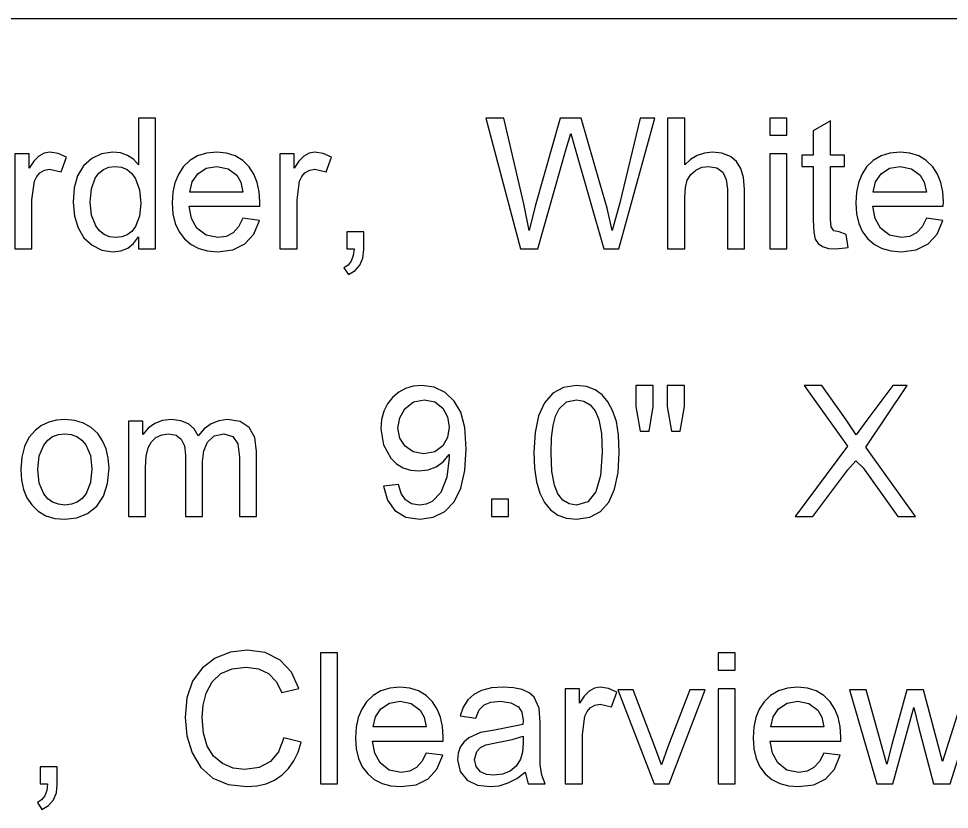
# Model space of a CAD drawing. Extents: x 1001568 to 1002149, y 1840825 to 1841423.
# Drawn here: x 1001940.209 to 1001942.528, y 1841176.498 to 1841178.469 of the extents above; entities that cross this region are included whole.
import ezdxf

# ---------------------------------------------------------------- set-up
doc = ezdxf.new("R2010")
doc.units = 0
doc.layers.add('R_No Plot', color=7, linetype='Continuous')
doc.layers.add('SIGNS', color=7, linetype='Continuous')

msp = doc.modelspace()

# ---------------------------------------------------------------- linework, layer by layer
at = {"layer": 'R_No Plot'}
msp.add_line((1001886.4111, 1841178.4691), (1001982.1327, 1841178.4691), dxfattribs=at)
at = {"layer": 'SIGNS'}
for points in [[(1001940.5079, 1841177.8949), (1001940.5505, 1841177.8949), (1001940.5505, 1841178.2211), (1001940.5079, 1841178.2211), (1001940.5079, 1841178.1047), (1001940.495, 1841178.1183), (1001940.4801, 1841178.1282), (1001940.4628, 1841178.1341), (1001940.4435, 1841178.1361), (1001940.4159, 1841178.1322), (1001940.3914, 1841178.1206), (1001940.3707, 1841178.1019), (1001940.3562, 1841178.0775), (1001940.3475, 1841178.0474), (1001940.3448, 1841178.0117), (1001940.348, 1841177.977), (1001940.3572, 1841177.9473), (1001940.372, 1841177.9228), (1001940.3922, 1841177.9041), (1001940.4166, 1841177.8918), (1001940.4436, 1841177.8878), (1001940.4636, 1841177.8902), (1001940.481, 1841177.8971), (1001940.4957, 1841177.9086), (1001940.5079, 1841177.9248), (1001940.5079, 1841177.8949)], [(1001940.7679, 1841177.9713), (1001940.7573, 1841177.9502), (1001940.7435, 1841177.9353), (1001940.7262, 1841177.9263), (1001940.7057, 1841177.9233), (1001940.676, 1841177.9291), (1001940.6533, 1841177.9469), (1001940.64, 1841177.9709), (1001940.6344, 1841178.0013), (1001940.8102, 1841178.0013), (1001940.8104, 1841178.012), (1001940.8088, 1841178.0376), (1001940.8038, 1841178.0608), (1001940.7955, 1841178.0813), (1001940.7838, 1841178.0995), (1001940.7677, 1841178.1154), (1001940.7489, 1841178.1269), (1001940.7271, 1841178.1337), (1001940.7026, 1841178.1361), (1001940.6772, 1841178.1337), (1001940.6549, 1841178.1267), (1001940.6355, 1841178.1152), (1001940.6191, 1841178.0992), (1001940.6072, 1841178.0808), (1001940.5986, 1841178.0598), (1001940.5935, 1841178.0361), (1001940.5919, 1841178.0099), (1001940.5937, 1841177.9823), (1001940.5994, 1841177.9582), (1001940.6088, 1841177.9372), (1001940.6222, 1841177.9197), (1001940.6388, 1841177.9058), (1001940.658, 1841177.8958), (1001940.68, 1841177.8898), (1001940.7048, 1841177.8878), (1001940.7427, 1841177.8927), (1001940.7727, 1841177.9073), (1001940.7948, 1841177.9317), (1001940.8091, 1841177.9661), (1001940.7679, 1841177.9713)], [(1001942.4706, 1841177.9713), (1001942.4601, 1841177.9502), (1001942.4462, 1841177.9353), (1001942.429, 1841177.9263), (1001942.4084, 1841177.9233), (1001942.3787, 1841177.9291), (1001942.356, 1841177.9469), (1001942.3427, 1841177.9709), (1001942.3372, 1841178.0013), (1001942.5129, 1841178.0013), (1001942.5132, 1841178.012), (1001942.5115, 1841178.0376), (1001942.5065, 1841178.0608), (1001942.4982, 1841178.0813), (1001942.4866, 1841178.0995), (1001942.4705, 1841178.1154), (1001942.4517, 1841178.1269), (1001942.4298, 1841178.1337), (1001942.4054, 1841178.1361), (1001942.38, 1841178.1337), (1001942.3577, 1841178.1267), (1001942.3383, 1841178.1152), (1001942.3219, 1841178.0992), (1001942.3099, 1841178.0808), (1001942.3014, 1841178.0598), (1001942.2963, 1841178.0361), (1001942.2946, 1841178.0099), (1001942.2965, 1841177.9823), (1001942.3022, 1841177.9582), (1001942.3116, 1841177.9372), (1001942.325, 1841177.9197), (1001942.3415, 1841177.9058), (1001942.3608, 1841177.8958), (1001942.3827, 1841177.8898), (1001942.4076, 1841177.8878), (1001942.4455, 1841177.8927), (1001942.4755, 1841177.9073), (1001942.4976, 1841177.9317), (1001942.5118, 1841177.9661), (1001942.4706, 1841177.9713)], [(1001940.3873, 1841178.0118), (1001940.3904, 1841178.0447), (1001940.4, 1841178.0711), (1001940.4089, 1841178.084), (1001940.4202, 1841178.0932), (1001940.4338, 1841178.0987), (1001940.4495, 1841178.1006), (1001940.4655, 1841178.0986), (1001940.4794, 1841178.0928), (1001940.4912, 1841178.0832), (1001940.5007, 1841178.0699), (1001940.5105, 1841178.0424), (1001940.5138, 1841178.0085), (1001940.5103, 1841177.977), (1001940.5002, 1841177.9512), (1001940.4908, 1841177.9388), (1001940.4797, 1841177.9302), (1001940.4663, 1841177.9248), (1001940.4512, 1841177.9233), (1001940.4355, 1841177.9252), (1001940.4221, 1841177.9307), (1001940.4107, 1841177.9399), (1001940.4013, 1841177.9527), (1001940.3908, 1841177.9794), (1001940.3873, 1841178.0118)], [(1001940.6357, 1841178.0367), (1001940.6415, 1841178.0619), (1001940.6553, 1841178.0822), (1001940.6764, 1841178.096), (1001940.703, 1841178.1006), (1001940.7308, 1841178.095), (1001940.7528, 1841178.0788), (1001940.7628, 1841178.0612), (1001940.768, 1841178.0367), (1001940.6357, 1841178.0367)], [(1001942.3384, 1841178.0367), (1001942.3443, 1841178.0619), (1001942.358, 1841178.0822), (1001942.3792, 1841178.096), (1001942.4058, 1841178.1006), (1001942.4335, 1841178.095), (1001942.4555, 1841178.0788), (1001942.4655, 1841178.0612), (1001942.4707, 1841178.0367), (1001942.3384, 1841178.0367)], [(1001941.1179, 1841177.3038), (1001941.1278, 1841177.2688), (1001941.1467, 1841177.2427), (1001941.1739, 1841177.2265), (1001941.2087, 1841177.2212), (1001941.2421, 1841177.2259), (1001941.2709, 1841177.2405), (1001941.2943, 1841177.2648), (1001941.3112, 1841177.2989), (1001941.3211, 1841177.3428), (1001941.3245, 1841177.3966), (1001941.3211, 1841177.4494), (1001941.3109, 1841177.4883), (1001941.2946, 1841177.5158), (1001941.272, 1841177.5369), (1001941.2444, 1841177.5502), (1001941.2135, 1841177.5545), (1001941.1925, 1841177.5525), (1001941.1733, 1841177.5469), (1001941.156, 1841177.5376), (1001941.1407, 1841177.5248), (1001941.128, 1841177.5087), (1001941.119, 1841177.4904), (1001941.1136, 1841177.4696), (1001941.1118, 1841177.4464), (1001941.118, 1841177.4062), (1001941.1367, 1841177.373), (1001941.1509, 1841177.3591), (1001941.1672, 1841177.3494), (1001941.1855, 1841177.3435), (1001941.2059, 1841177.3417), (1001941.2291, 1841177.3443), (1001941.2496, 1841177.3519), (1001941.267, 1841177.3645), (1001941.2818, 1841177.3823), (1001941.282, 1841177.3743), (1001941.2761, 1841177.3256), (1001941.2614, 1841177.2881), (1001941.2393, 1841177.265), (1001941.2245, 1841177.2586), (1001941.208, 1841177.2566), (1001941.188, 1841177.2599), (1001941.1727, 1841177.2695), (1001941.1618, 1841177.2853), (1001941.1554, 1841177.3075), (1001941.1179, 1841177.3038)], [(1001941.493, 1841177.3877), (1001941.4946, 1841177.3485), (1001941.4996, 1841177.3146), (1001941.5079, 1841177.2859), (1001941.5197, 1841177.2625), (1001941.5345, 1841177.2442), (1001941.5528, 1841177.2314), (1001941.5744, 1841177.2236), (1001941.5994, 1841177.2212), (1001941.632, 1841177.2261), (1001941.6585, 1841177.2403), (1001941.6792, 1841177.2639), (1001941.6939, 1841177.2964), (1001941.7028, 1841177.3376), (1001941.7057, 1841177.3877), (1001941.7039, 1841177.4313), (1001941.6984, 1841177.4647), (1001941.6891, 1841177.4918), (1001941.6772, 1841177.514), (1001941.6626, 1841177.5313), (1001941.6455, 1841177.5439), (1001941.6236, 1841177.552), (1001941.5994, 1841177.5545), (1001941.5664, 1841177.5495), (1001941.5402, 1841177.5353), (1001941.5194, 1841177.5115), (1001941.5047, 1841177.479), (1001941.4958, 1841177.4377), (1001941.493, 1841177.3877)], [(1001941.282, 1841177.451), (1001941.278, 1841177.425), (1001941.2664, 1841177.4041), (1001941.246, 1841177.3891), (1001941.219, 1841177.3843), (1001941.1925, 1841177.3889), (1001941.1718, 1841177.4029), (1001941.1586, 1841177.423), (1001941.1543, 1841177.4479), (1001941.1586, 1841177.4742), (1001941.1715, 1841177.4967), (1001941.1929, 1841177.5135), (1001941.2201, 1841177.519), (1001941.2461, 1841177.5135), (1001941.2664, 1841177.4976), (1001941.278, 1841177.4763), (1001941.282, 1841177.451)], [(1001941.5355, 1841177.3878), (1001941.5367, 1841177.4243), (1001941.5405, 1841177.4545), (1001941.5468, 1841177.4783), (1001941.5558, 1841177.4961), (1001941.5745, 1841177.5134), (1001941.5989, 1841177.519), (1001941.6176, 1841177.5158), (1001941.6333, 1841177.5065), (1001941.6456, 1841177.4911), (1001941.6547, 1841177.4696), (1001941.661, 1841177.4349), (1001941.6632, 1841177.3878), (1001941.6592, 1841177.3302), (1001941.6472, 1841177.2892), (1001941.6273, 1841177.2646), (1001941.5994, 1841177.2566), (1001941.5805, 1841177.2597), (1001941.5651, 1841177.269), (1001941.5528, 1841177.2844), (1001941.5441, 1841177.306), (1001941.5376, 1841177.3405), (1001941.5355, 1841177.3878)], [(1001940.2145, 1841177.3452), (1001940.2162, 1841177.3189), (1001940.2213, 1841177.2954), (1001940.2297, 1841177.2746), (1001940.2417, 1841177.2567), (1001940.2576, 1841177.241), (1001940.2769, 1841177.2299), (1001940.2991, 1841177.2233), (1001940.3245, 1841177.2212), (1001940.3539, 1841177.2248), (1001940.3811, 1841177.2357), (1001940.4043, 1841177.2539), (1001940.421, 1841177.2788), (1001940.4309, 1841177.3103), (1001940.4344, 1841177.3486), (1001940.4326, 1841177.3737), (1001940.4273, 1841177.3966), (1001940.4184, 1841177.4169), (1001940.4061, 1841177.4347), (1001940.3897, 1841177.4498), (1001940.3708, 1841177.4606), (1001940.349, 1841177.4672), (1001940.3245, 1841177.4694), (1001940.3034, 1841177.4677), (1001940.2841, 1841177.4627), (1001940.2665, 1841177.4544), (1001940.2508, 1841177.443), (1001940.2348, 1841177.4248), (1001940.2235, 1841177.4025), (1001940.2168, 1841177.376), (1001940.2145, 1841177.3452)], [(1001940.2571, 1841177.3454), (1001940.2607, 1841177.3791), (1001940.2719, 1841177.406), (1001940.2818, 1841177.4182), (1001940.2939, 1841177.427), (1001940.3081, 1841177.4322), (1001940.3245, 1841177.4339), (1001940.3404, 1841177.4322), (1001940.3544, 1841177.427), (1001940.3665, 1841177.4184), (1001940.3765, 1841177.4064), (1001940.3879, 1841177.3796), (1001940.3918, 1841177.3467), (1001940.3882, 1841177.3124), (1001940.3772, 1841177.2852), (1001940.3672, 1841177.2726), (1001940.3551, 1841177.2636), (1001940.3409, 1841177.2583), (1001940.3245, 1841177.2566), (1001940.3081, 1841177.2584), (1001940.2939, 1841177.2637), (1001940.2818, 1841177.2723), (1001940.2719, 1841177.2845), (1001940.2607, 1841177.3113), (1001940.2571, 1841177.3454)], [(1001941.2244, 1841176.6379), (1001941.2139, 1841176.6169), (1001941.2001, 1841176.6019), (1001941.1828, 1841176.5929), (1001941.1623, 1841176.59), (1001941.1326, 1841176.5958), (1001941.1099, 1841176.6136), (1001941.0966, 1841176.6376), (1001941.091, 1841176.668), (1001941.2668, 1841176.668), (1001941.267, 1841176.6787), (1001941.2653, 1841176.7043), (1001941.2603, 1841176.7274), (1001941.252, 1841176.748), (1001941.2404, 1841176.7661), (1001941.2243, 1841176.7821), (1001941.2055, 1841176.7935), (1001941.1837, 1841176.8004), (1001941.1592, 1841176.8027), (1001941.1338, 1841176.8004), (1001941.1115, 1841176.7934), (1001941.0921, 1841176.7819), (1001941.0757, 1841176.7658), (1001941.0638, 1841176.7474), (1001941.0552, 1841176.7265), (1001941.0501, 1841176.7027), (1001941.0485, 1841176.6766), (1001941.0503, 1841176.649), (1001941.056, 1841176.6249), (1001941.0654, 1841176.6039), (1001941.0788, 1841176.5864), (1001941.0953, 1841176.5724), (1001941.1146, 1841176.5624), (1001941.1366, 1841176.5565), (1001941.1614, 1841176.5545), (1001941.1993, 1841176.5594), (1001941.2293, 1841176.574), (1001941.2514, 1841176.5984), (1001941.2657, 1841176.6327), (1001941.2244, 1841176.6379)], [(1001941.471, 1841176.5908), (1001941.479, 1841176.5616), (1001941.521, 1841176.5616), (1001941.5125, 1841176.583), (1001941.5085, 1841176.6098), (1001941.5083, 1841176.6604), (1001941.5083, 1841176.7137), (1001941.5063, 1841176.7505), (1001941.4938, 1841176.7777), (1001941.481, 1841176.7886), (1001941.4638, 1841176.7965), (1001941.4423, 1841176.8011), (1001941.4166, 1841176.8027), (1001941.3873, 1841176.8005), (1001941.3627, 1841176.7944), (1001941.3433, 1841176.7845), (1001941.328, 1841176.7708), (1001941.3167, 1841176.7528), (1001941.3095, 1841176.7309), (1001941.3483, 1841176.7256), (1001941.3567, 1841176.7456), (1001941.369, 1841176.7586), (1001941.3858, 1841176.7651), (1001941.4094, 1841176.7672), (1001941.4357, 1841176.7637), (1001941.4546, 1841176.7537), (1001941.4629, 1841176.7401), (1001941.4658, 1841176.7194), (1001941.4655, 1841176.7091), (1001941.3947, 1841176.6953), (1001941.3595, 1841176.6894), (1001941.3309, 1841176.6763), (1001941.3184, 1841176.6653), (1001941.3095, 1841176.6527), (1001941.3042, 1841176.6381), (1001941.3027, 1841176.6217), (1001941.3089, 1841176.5922), (1001941.327, 1841176.5704), (1001941.3521, 1841176.5584), (1001941.3837, 1841176.5545), (1001941.4066, 1841176.5568), (1001941.4289, 1841176.5637), (1001941.4503, 1841176.575), (1001941.471, 1841176.5908)], [(1001942.215, 1841176.6379), (1001942.2045, 1841176.6169), (1001942.1907, 1841176.6019), (1001942.1734, 1841176.5929), (1001942.1529, 1841176.59), (1001942.1232, 1841176.5958), (1001942.1005, 1841176.6136), (1001942.0872, 1841176.6376), (1001942.0816, 1841176.668), (1001942.2574, 1841176.668), (1001942.2576, 1841176.6787), (1001942.2559, 1841176.7043), (1001942.2509, 1841176.7274), (1001942.2426, 1841176.748), (1001942.231, 1841176.7661), (1001942.2149, 1841176.7821), (1001942.1961, 1841176.7935), (1001942.1743, 1841176.8004), (1001942.1498, 1841176.8027), (1001942.1244, 1841176.8004), (1001942.1021, 1841176.7934), (1001942.0827, 1841176.7819), (1001942.0663, 1841176.7658), (1001942.0544, 1841176.7474), (1001942.0458, 1841176.7265), (1001942.0407, 1841176.7027), (1001942.0391, 1841176.6766), (1001942.0409, 1841176.649), (1001942.0466, 1841176.6249), (1001942.056, 1841176.6039), (1001942.0694, 1841176.5864), (1001942.0859, 1841176.5724), (1001942.1052, 1841176.5624), (1001942.1272, 1841176.5565), (1001942.152, 1841176.5545), (1001942.1899, 1841176.5594), (1001942.2199, 1841176.574), (1001942.242, 1841176.5984), (1001942.2563, 1841176.6327), (1001942.215, 1841176.6379)], [(1001941.0922, 1841176.7034), (1001941.0981, 1841176.7286), (1001941.1119, 1841176.7488), (1001941.133, 1841176.7627), (1001941.1596, 1841176.7672), (1001941.1873, 1841176.7617), (1001941.2093, 1841176.7455), (1001941.2194, 1841176.7279), (1001941.2246, 1841176.7034), (1001941.0922, 1841176.7034)], [(1001942.0828, 1841176.7034), (1001942.0887, 1841176.7286), (1001942.1025, 1841176.7488), (1001942.1236, 1841176.7627), (1001942.1502, 1841176.7672), (1001942.1779, 1841176.7617), (1001942.2, 1841176.7455), (1001942.21, 1841176.7279), (1001942.2152, 1841176.7034), (1001942.0828, 1841176.7034)], [(1001941.4658, 1841176.6805), (1001941.4658, 1841176.6649), (1001941.4641, 1841176.6404), (1001941.4593, 1841176.6228), (1001941.4484, 1841176.6053), (1001941.4336, 1841176.5928), (1001941.4149, 1841176.5853), (1001941.3924, 1841176.5828), (1001941.3745, 1841176.5851), (1001941.3599, 1841176.5917), (1001941.3488, 1841176.6047), (1001941.3452, 1841176.6223), (1001941.3507, 1841176.6422), (1001941.3597, 1841176.6519), (1001941.3732, 1841176.6589), (1001941.401, 1841176.6645), (1001941.4387, 1841176.6718), (1001941.4658, 1841176.6805)]]:
    msp.add_lwpolyline(points, dxfattribs=at)
for points in [[(1001941.4593, 1841177.8949), (1001941.503, 1841177.8949), (1001941.5736, 1841178.1444), (1001941.5848, 1841178.1829), (1001941.5956, 1841178.1448), (1001941.6668, 1841177.8949), (1001941.7045, 1841177.8949), (1001941.7942, 1841178.2211), (1001941.7574, 1841178.2211), (1001941.7067, 1841178.0098), (1001941.6875, 1841177.9407), (1001941.6752, 1841177.9967), (1001941.6576, 1841178.0565), (1001941.6107, 1841178.2211), (1001941.5585, 1841178.2211), (1001941.4962, 1841178.0012), (1001941.4815, 1841177.9407), (1001941.4677, 1841178.0074), (1001941.4179, 1841178.2211), (1001941.3735, 1841178.2211)], [(1001941.8261, 1841177.8949), (1001941.8687, 1841177.8949), (1001941.8687, 1841178.0232), (1001941.8702, 1841178.048), (1001941.8751, 1841178.0667), (1001941.8835, 1841178.0806), (1001941.8963, 1841178.0915), (1001941.9115, 1841178.0984), (1001941.9279, 1841178.1006), (1001941.9484, 1841178.0968), (1001941.9632, 1841178.086), (1001941.972, 1841178.0683), (1001941.9751, 1841178.0436), (1001941.9751, 1841177.8949), (1001942.0176, 1841177.8949), (1001942.0176, 1841178.0443), (1001942.0154, 1841178.0727), (1001942.0087, 1841178.0957), (1001941.9977, 1841178.1133), (1001941.9824, 1841178.1256), (1001941.9614, 1841178.1335), (1001941.9378, 1841178.1361), (1001941.9178, 1841178.1339), (1001941.8996, 1841178.1281), (1001941.8832, 1841178.1182), (1001941.8687, 1841178.1047), (1001941.8687, 1841178.2211), (1001941.8261, 1841178.2211)], [(1001942.0803, 1841178.1786), (1001942.1228, 1841178.1786), (1001942.1228, 1841178.2211), (1001942.0803, 1841178.2211)], [(1001942.2705, 1841177.9308), (1001942.2535, 1841177.9374), (1001942.2401, 1841177.9402), (1001942.2336, 1841177.95), (1001942.2315, 1841177.9687), (1001942.2315, 1841178.1006), (1001942.2669, 1841178.1006), (1001942.2669, 1841178.1289), (1001942.2315, 1841178.1289), (1001942.2315, 1841178.2141), (1001942.1889, 1841178.1892), (1001942.1889, 1841178.1289), (1001942.1606, 1841178.1289), (1001942.1606, 1841178.1006), (1001942.1889, 1841178.1006), (1001942.1889, 1841177.9663), (1001942.1901, 1841177.9368), (1001942.1939, 1841177.9195), (1001942.2011, 1841177.9085), (1001942.2122, 1841177.9008), (1001942.2269, 1841177.8962), (1001942.2454, 1841177.8949), (1001942.2761, 1841177.8982)], [(1001940.1997, 1841177.8949), (1001940.2422, 1841177.8949), (1001940.2422, 1841178.0176), (1001940.2488, 1841178.0639), (1001940.2541, 1841178.0756), (1001940.262, 1841178.0844), (1001940.2737, 1841178.0912), (1001940.2863, 1841178.0935), (1001940.3149, 1841178.0871), (1001940.3284, 1841178.1234), (1001940.3073, 1841178.1328), (1001940.2869, 1841178.1361), (1001940.2727, 1841178.1335), (1001940.2594, 1841178.126), (1001940.2468, 1841178.1134), (1001940.2351, 1841178.096), (1001940.2351, 1841178.1319), (1001940.1997, 1841178.1319)], [(1001940.8603, 1841177.8949), (1001940.9028, 1841177.8949), (1001940.9028, 1841178.0176), (1001940.9093, 1841178.0639), (1001940.9147, 1841178.0756), (1001940.9225, 1841178.0844), (1001940.9343, 1841178.0912), (1001940.9469, 1841178.0935), (1001940.9755, 1841178.0871), (1001940.989, 1841178.1234), (1001940.9679, 1841178.1328), (1001940.9475, 1841178.1361), (1001940.9333, 1841178.1335), (1001940.92, 1841178.126), (1001940.9073, 1841178.1134), (1001940.8957, 1841178.096), (1001940.8957, 1841178.1319), (1001940.8603, 1841178.1319)], [(1001942.0803, 1841177.8949), (1001942.1228, 1841177.8949), (1001942.1228, 1841178.1319), (1001942.0803, 1841178.1319)], [(1001941.0266, 1841177.8949), (1001941.045, 1841177.8949), (1001941.0429, 1841177.8782), (1001941.038, 1841177.8648), (1001941.0302, 1841177.8547), (1001941.0195, 1841177.8481), (1001941.0309, 1841177.8311), (1001941.0476, 1841177.841), (1001941.0595, 1841177.8546), (1001941.0667, 1841177.872), (1001941.0692, 1841177.8934), (1001941.0692, 1841177.9374), (1001941.0266, 1841177.9374)], [(1001941.7576, 1841177.441), (1001941.7804, 1841177.441), (1001941.7897, 1841177.5019), (1001941.7897, 1841177.5545), (1001941.7472, 1841177.5545), (1001941.7472, 1841177.5019)], [(1001941.8354, 1841177.441), (1001941.8577, 1841177.441), (1001941.8677, 1841177.5019), (1001941.8677, 1841177.5545), (1001941.8252, 1841177.5545), (1001941.8252, 1841177.5019)], [(1001942.1434, 1841177.2283), (1001942.1876, 1841177.2283), (1001942.2746, 1841177.3445), (1001942.2948, 1841177.3669), (1001942.3133, 1841177.3492), (1001942.3997, 1841177.2283), (1001942.4434, 1841177.2283), (1001942.3195, 1841177.4007), (1001942.4226, 1841177.5545), (1001942.3873, 1841177.5545), (1001942.3226, 1841177.4678), (1001942.2954, 1841177.4315), (1001942.2693, 1841177.4715), (1001942.2099, 1841177.5545), (1001942.1663, 1841177.5545), (1001942.2743, 1841177.4033)], [(1001940.4829, 1841177.2283), (1001940.5254, 1841177.2283), (1001940.5254, 1841177.3501), (1001940.527, 1841177.3784), (1001940.5319, 1841177.3992), (1001940.5399, 1841177.4143), (1001940.5511, 1841177.4252), (1001940.5657, 1841177.4317), (1001940.5834, 1841177.4339), (1001940.6014, 1841177.4306), (1001940.6143, 1841177.4206), (1001940.6221, 1841177.404), (1001940.6248, 1841177.3808), (1001940.6248, 1841177.2283), (1001940.6673, 1841177.2283), (1001940.6673, 1841177.3647), (1001940.6703, 1841177.392), (1001940.6794, 1841177.4133), (1001940.6967, 1841177.4288), (1001940.7207, 1841177.4339), (1001940.7429, 1841177.4275), (1001940.7553, 1841177.4089), (1001940.7595, 1841177.3762), (1001940.7595, 1841177.2283), (1001940.802, 1841177.2283), (1001940.802, 1841177.3901), (1001940.7974, 1841177.4247), (1001940.7838, 1841177.4495), (1001940.761, 1841177.4644), (1001940.7292, 1841177.4694), (1001940.7077, 1841177.4668), (1001940.6886, 1841177.4593), (1001940.6714, 1841177.4466), (1001940.6565, 1841177.4291), (1001940.6466, 1841177.4466), (1001940.6322, 1841177.4593), (1001940.6132, 1841177.4668), (1001940.5898, 1841177.4694), (1001940.5675, 1841177.4669), (1001940.5484, 1841177.4599), (1001940.5319, 1841177.4483), (1001940.5184, 1841177.432), (1001940.5184, 1841177.4653), (1001940.4829, 1841177.4653)], [(1001941.3872, 1841177.2283), (1001941.4298, 1841177.2283), (1001941.4298, 1841177.2708), (1001941.3872, 1841177.2708)], [(1001940.8696, 1841176.6763), (1001940.8567, 1841176.6415), (1001940.8363, 1841176.6168), (1001940.8083, 1841176.6019), (1001940.773, 1841176.597), (1001940.7437, 1841176.6007), (1001940.7169, 1841176.6119), (1001940.6947, 1841176.6301), (1001940.6788, 1841176.6553), (1001940.6694, 1841176.6877), (1001940.6665, 1841176.7272), (1001940.6692, 1841176.758), (1001940.6768, 1841176.7879), (1001940.6916, 1841176.8161), (1001940.7131, 1841176.8364), (1001940.7413, 1841176.8485), (1001940.7763, 1841176.8524), (1001940.8066, 1841176.8483), (1001940.8315, 1841176.8364), (1001940.8508, 1841176.8166), (1001940.8647, 1841176.789), (1001940.9076, 1841176.7991), (1001940.889, 1841176.84), (1001940.8606, 1841176.8702), (1001940.8232, 1841176.8887), (1001940.7784, 1841176.8949), (1001940.7369, 1841176.8899), (1001940.699, 1841176.8749), (1001940.6661, 1841176.8501), (1001940.6427, 1841176.8172), (1001940.6286, 1841176.7762), (1001940.6239, 1841176.7271), (1001940.6282, 1841176.6811), (1001940.6412, 1841176.6389), (1001940.663, 1841176.6019), (1001940.6931, 1841176.5756), (1001940.7313, 1841176.5597), (1001940.7778, 1841176.5545), (1001940.803, 1841176.5563), (1001940.8261, 1841176.5618), (1001940.8469, 1841176.571), (1001940.8658, 1841176.5841), (1001940.8816, 1841176.5998), (1001940.8949, 1841176.6186), (1001940.9053, 1841176.6404), (1001940.9133, 1841176.6652)], [(1001940.9611, 1841176.5616), (1001941.0037, 1841176.5616), (1001941.0037, 1841176.8878), (1001940.9611, 1841176.8878)], [(1001941.9517, 1841176.8452), (1001941.9943, 1841176.8452), (1001941.9943, 1841176.8878), (1001941.9517, 1841176.8878)], [(1001941.571, 1841176.5616), (1001941.6136, 1841176.5616), (1001941.6136, 1841176.6842), (1001941.6201, 1841176.7306), (1001941.6254, 1841176.7422), (1001941.6333, 1841176.7511), (1001941.6451, 1841176.7578), (1001941.6577, 1841176.7602), (1001941.6863, 1841176.7537), (1001941.6998, 1841176.7901), (1001941.6786, 1841176.7995), (1001941.6582, 1841176.8027), (1001941.644, 1841176.8002), (1001941.6308, 1841176.7926), (1001941.6181, 1841176.7801), (1001941.6065, 1841176.7627), (1001941.6065, 1841176.7986), (1001941.571, 1841176.7986)], [(1001941.7922, 1841176.5616), (1001941.8296, 1841176.5616), (1001941.9194, 1841176.7956), (1001941.8813, 1841176.7956), (1001941.8268, 1841176.6534), (1001941.8104, 1841176.6089), (1001941.7937, 1841176.6561), (1001941.7398, 1841176.7956), (1001941.7019, 1841176.7956)], [(1001941.9517, 1841176.5616), (1001941.9943, 1841176.5616), (1001941.9943, 1841176.7986), (1001941.9517, 1841176.7986)], [(1001942.3473, 1841176.5616), (1001942.3869, 1841176.5616), (1001942.4397, 1841176.7517), (1001942.4512, 1841176.7036), (1001942.4885, 1841176.5616), (1001942.5302, 1841176.5616), (1001942.6042, 1841176.7956), (1001942.5671, 1841176.7956), (1001942.5107, 1841176.6172), (1001942.4637, 1841176.7956), (1001942.4224, 1841176.7956), (1001942.3847, 1841176.6597), (1001942.3724, 1841176.6109), (1001942.3206, 1841176.7956), (1001942.2791, 1841176.7956)], [(1001940.2629, 1841176.5616), (1001940.2813, 1841176.5616), (1001940.2793, 1841176.5449), (1001940.2744, 1841176.5315), (1001940.2665, 1841176.5214), (1001940.2559, 1841176.5148), (1001940.2673, 1841176.4978), (1001940.2839, 1841176.5076), (1001940.2959, 1841176.5213), (1001940.3031, 1841176.5387), (1001940.3055, 1841176.56), (1001940.3055, 1841176.6041), (1001940.2629, 1841176.6041)]]:
    msp.add_lwpolyline(points, close=True, dxfattribs=at)

doc.saveas('drawing.dxf')
